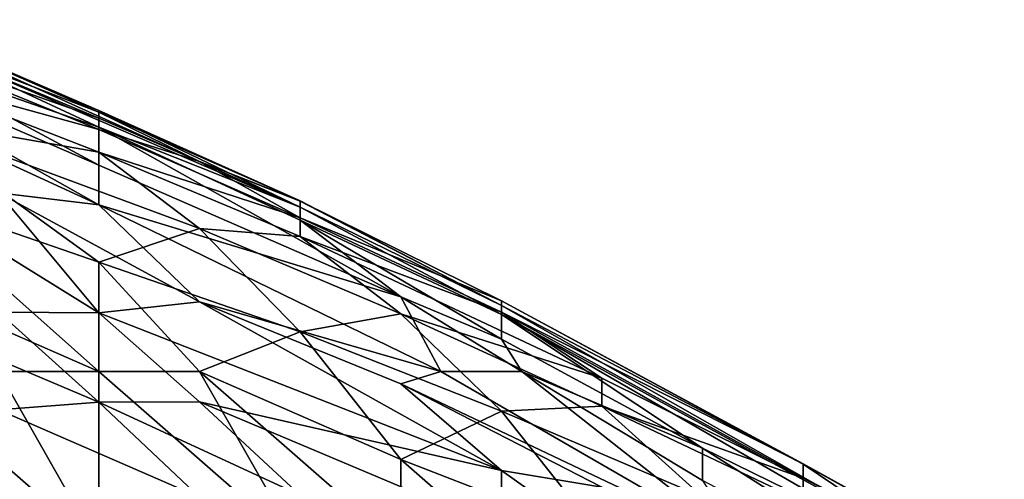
# Model space of a CAD drawing. Extents: x -161 to 11, y -10 to 160.
# Tile 484 of 499: x 0.9225 to 0.9663, y 0.2966 to 0.317. Entities that reach past the tile are written whole.
import ezdxf

# ---------------------------------------------------------------- set-up
doc = ezdxf.new("R2010")
doc.units = 0
doc.header["$MEASUREMENT"] = 0
doc.layers.get('0').update_dxf_attribs({"linetype": 'CONTINUOUS'})

msp = doc.modelspace()

# ---------------------------------------------------------------- linework, layer by layer
for points in [[(0.92607, 0.308784, 0.6668), (0.921599, 0.309325, 0.658987), (0.908186, 0.31701, 0.670706)], [(0.912657, 0.316338, 0.678519), (0.92607, 0.308784, 0.6668), (0.908186, 0.31701, 0.670706)], [(0.917128, 0.316832, 0.713675), (0.92607, 0.312981, 0.713675), (0.917128, 0.316734, 0.705862)], [(0.917128, 0.316355, 0.721487), (0.92607, 0.312902, 0.717581), (0.917128, 0.316832, 0.713675)], [(0.92607, 0.312902, 0.717581), (0.92607, 0.312981, 0.713675), (0.917128, 0.316832, 0.713675)], [(0.935013, 0.308678, 0.701956), (0.917128, 0.316377, 0.69805), (0.917128, 0.316734, 0.705862)], [(0.935013, 0.308678, 0.701956), (0.917128, 0.316734, 0.705862), (0.92607, 0.312981, 0.713675)], [(0.92607, 0.310555, 0.678519), (0.912657, 0.316338, 0.678519), (0.917128, 0.315346, 0.686331)], [(0.92607, 0.308784, 0.6668), (0.912657, 0.316338, 0.678519), (0.92607, 0.310555, 0.678519)], [(0.917128, 0.316377, 0.69805), (0.92607, 0.312242, 0.694144), (0.917128, 0.315346, 0.686331)], [(0.935013, 0.308678, 0.701956), (0.92607, 0.312242, 0.694144), (0.917128, 0.316377, 0.69805)], [(0.917128, 0.315774, 0.725394), (0.92607, 0.312643, 0.721487), (0.917128, 0.316355, 0.721487)], [(0.92607, 0.312902, 0.717581), (0.917128, 0.316355, 0.721487), (0.92607, 0.312643, 0.721487)], [(0.917128, 0.314589, 0.7293), (0.92607, 0.312136, 0.725394), (0.917128, 0.315774, 0.725394)], [(0.92607, 0.312136, 0.725394), (0.92607, 0.312643, 0.721487), (0.917128, 0.315774, 0.725394)], [(0.92607, 0.312242, 0.694144), (0.92607, 0.310555, 0.678519), (0.917128, 0.315346, 0.686331)], [(0.92607, 0.311122, 0.7293), (0.917128, 0.314589, 0.7293), (0.917128, 0.312691, 0.733206)], [(0.92607, 0.311122, 0.7293), (0.92607, 0.312136, 0.725394), (0.917128, 0.314589, 0.7293)], [(0.935013, 0.30897, 0.709769), (0.92607, 0.312981, 0.713675), (0.92607, 0.312902, 0.717581)], [(0.92607, 0.312981, 0.713675), (0.935013, 0.30897, 0.709769), (0.935013, 0.308678, 0.701956)], [(0.930542, 0.307735, 0.733206), (0.92607, 0.311122, 0.7293), (0.917128, 0.312691, 0.733206)], [(0.917128, 0.312691, 0.733206), (0.92607, 0.306235, 0.737112), (0.930542, 0.307735, 0.733206)], [(0.917128, 0.312691, 0.733206), (0.917128, 0.309317, 0.737112), (0.92607, 0.306235, 0.737112)], [(0.92607, 0.312643, 0.721487), (0.930542, 0.31071, 0.721487), (0.92607, 0.312902, 0.717581)], [(0.935013, 0.30897, 0.709769), (0.92607, 0.312902, 0.717581), (0.930542, 0.31071, 0.721487)], [(0.92607, 0.312136, 0.725394), (0.930542, 0.31071, 0.721487), (0.92607, 0.312643, 0.721487)], [(0.921599, 0.309325, 0.658987), (0.92607, 0.303984, 0.643362), (0.912657, 0.312296, 0.655081)], [(0.912657, 0.312296, 0.655081), (0.92607, 0.303984, 0.643362), (0.921599, 0.304018, 0.63555)], [(0.935013, 0.308678, 0.701956), (0.935013, 0.308111, 0.694144), (0.92607, 0.312242, 0.694144)], [(0.935013, 0.308111, 0.694144), (0.939484, 0.304693, 0.682425), (0.92607, 0.312242, 0.694144)], [(0.92607, 0.312242, 0.694144), (0.939484, 0.304693, 0.682425), (0.92607, 0.310555, 0.678519)], [(0.92607, 0.311122, 0.7293), (0.935013, 0.308208, 0.725394), (0.92607, 0.312136, 0.725394)], [(0.935013, 0.308208, 0.725394), (0.930542, 0.31071, 0.721487), (0.92607, 0.312136, 0.725394)], [(0.930542, 0.307735, 0.733206), (0.935013, 0.307376, 0.7293), (0.92607, 0.311122, 0.7293)], [(0.935013, 0.308208, 0.725394), (0.92607, 0.311122, 0.7293), (0.935013, 0.307376, 0.7293)], [(0.92607, 0.310555, 0.678519), (0.939484, 0.304693, 0.682425), (0.92607, 0.308784, 0.6668)], [(0.935013, 0.308948, 0.717581), (0.930542, 0.31071, 0.721487), (0.935013, 0.308208, 0.725394)], [(0.930542, 0.31071, 0.721487), (0.935013, 0.308948, 0.717581), (0.935013, 0.30897, 0.709769)], [(0.92607, 0.30138, 0.740745), (0.92607, 0.306235, 0.737112), (0.917128, 0.309317, 0.737112)], [(0.92607, 0.30138, 0.740745), (0.917128, 0.309317, 0.737112), (0.917128, 0.305287, 0.739729)], [(0.92607, 0.308784, 0.6668), (0.930542, 0.304478, 0.655081), (0.921599, 0.309325, 0.658987)], [(0.921599, 0.309325, 0.658987), (0.930542, 0.304478, 0.655081), (0.92607, 0.303984, 0.643362)], [(0.939484, 0.304693, 0.682425), (0.941267, 0.30138, 0.6668), (0.92607, 0.308784, 0.6668)], [(0.92607, 0.308784, 0.6668), (0.941267, 0.30138, 0.6668), (0.930542, 0.304478, 0.655081)], [(0.935013, 0.308948, 0.717581), (0.943955, 0.304314, 0.705862), (0.935013, 0.30897, 0.709769)], [(0.935013, 0.30897, 0.709769), (0.943955, 0.304314, 0.705862), (0.935013, 0.308678, 0.701956)], [(0.943955, 0.304524, 0.717581), (0.935013, 0.308948, 0.717581), (0.935013, 0.308208, 0.725394)], [(0.935013, 0.308948, 0.717581), (0.943955, 0.304524, 0.717581), (0.943955, 0.304314, 0.705862)], [(0.935013, 0.308678, 0.701956), (0.943955, 0.303918, 0.69805), (0.935013, 0.308111, 0.694144)], [(0.943955, 0.304314, 0.705862), (0.943955, 0.303918, 0.69805), (0.935013, 0.308678, 0.701956)], [(0.943955, 0.304012, 0.725394), (0.935013, 0.308208, 0.725394), (0.935013, 0.307376, 0.7293)], [(0.943955, 0.304524, 0.717581), (0.935013, 0.308208, 0.725394), (0.943955, 0.304012, 0.725394)], [(0.943955, 0.303918, 0.69805), (0.943955, 0.302818, 0.686331), (0.935013, 0.308111, 0.694144)], [(0.935013, 0.308111, 0.694144), (0.943955, 0.302818, 0.686331), (0.939484, 0.304693, 0.682425)], [(0.935013, 0.303143, 0.737112), (0.930542, 0.307735, 0.733206), (0.92607, 0.306235, 0.737112)], [(0.939484, 0.303945, 0.733206), (0.935013, 0.307376, 0.7293), (0.930542, 0.307735, 0.733206)], [(0.930542, 0.307735, 0.733206), (0.935013, 0.303143, 0.737112), (0.939484, 0.303945, 0.733206)], [(0.948426, 0.301082, 0.7293), (0.935013, 0.307376, 0.7293), (0.939484, 0.303945, 0.733206)], [(0.948426, 0.301082, 0.7293), (0.943955, 0.304012, 0.725394), (0.935013, 0.307376, 0.7293)], [(0.930542, 0.30138, 0.739953), (0.92607, 0.306235, 0.737112), (0.92607, 0.30138, 0.740745)], [(0.935013, 0.303143, 0.737112), (0.92607, 0.306235, 0.737112), (0.930542, 0.30138, 0.739953)], [(0.917128, 0.305287, 0.739729), (0.921599, 0.30138, 0.741231), (0.92607, 0.30138, 0.740745)], [(0.944871, 0.30138, 0.678519), (0.939484, 0.304693, 0.682425), (0.943955, 0.302818, 0.686331)], [(0.939484, 0.304693, 0.682425), (0.944871, 0.30138, 0.678519), (0.941267, 0.30138, 0.6668)], [(0.943955, 0.296986, 0.651175), (0.92607, 0.303984, 0.643362), (0.930542, 0.304478, 0.655081)], [(0.941267, 0.30138, 0.6668), (0.939484, 0.300841, 0.658987), (0.930542, 0.304478, 0.655081)], [(0.943955, 0.296986, 0.651175), (0.930542, 0.304478, 0.655081), (0.939484, 0.300841, 0.658987)], [(0.957368, 0.297272, 0.713675), (0.943955, 0.304524, 0.717581), (0.957368, 0.29728, 0.721487)], [(0.943955, 0.304524, 0.717581), (0.957368, 0.297272, 0.713675), (0.943955, 0.304314, 0.705862)], [(0.943955, 0.304012, 0.725394), (0.957368, 0.29728, 0.721487), (0.943955, 0.304524, 0.717581)], [(0.957368, 0.297272, 0.713675), (0.962871, 0.293568, 0.701956), (0.943955, 0.304314, 0.705862)], [(0.943955, 0.304314, 0.705862), (0.962871, 0.293568, 0.701956), (0.943955, 0.303918, 0.69805)], [(0.921599, 0.304018, 0.63555), (0.92607, 0.300018, 0.627737), (0.917128, 0.303789, 0.627737)], [(0.917128, 0.303789, 0.627737), (0.92607, 0.300018, 0.627737), (0.921599, 0.299682, 0.619925)], [(0.921599, 0.304018, 0.63555), (0.92607, 0.303984, 0.643362), (0.92607, 0.300018, 0.627737)], [(0.92607, 0.303984, 0.643362), (0.943955, 0.296986, 0.651175), (0.930542, 0.30004, 0.63555)], [(0.92607, 0.300018, 0.627737), (0.92607, 0.303984, 0.643362), (0.930542, 0.30004, 0.63555)], [(0.935013, 0.303143, 0.737112), (0.943955, 0.299623, 0.737112), (0.939484, 0.303945, 0.733206)], [(0.939484, 0.303945, 0.733206), (0.943955, 0.299623, 0.737112), (0.948426, 0.299843, 0.733206)], [(0.948426, 0.299843, 0.733206), (0.948426, 0.301082, 0.7293), (0.939484, 0.303945, 0.733206)], [(0.957368, 0.296642, 0.7293), (0.957368, 0.29728, 0.721487), (0.943955, 0.304012, 0.725394)], [(0.957368, 0.296642, 0.7293), (0.943955, 0.304012, 0.725394), (0.948426, 0.301082, 0.7293)], [(0.943955, 0.303918, 0.69805), (0.952897, 0.297979, 0.686331), (0.943955, 0.302818, 0.686331)], [(0.962871, 0.293568, 0.701956), (0.961839, 0.293601, 0.694144), (0.943955, 0.303918, 0.69805)], [(0.943955, 0.303918, 0.69805), (0.961839, 0.293601, 0.694144), (0.952897, 0.297979, 0.686331)], [(0.939484, 0.297474, 0.740763), (0.935013, 0.303143, 0.737112), (0.930542, 0.30138, 0.739953)], [(0.935013, 0.303143, 0.737112), (0.939484, 0.297474, 0.740763), (0.943955, 0.299623, 0.737112)], [(0.943955, 0.302818, 0.686331), (0.952897, 0.297979, 0.686331), (0.944871, 0.30138, 0.678519)], [(0.92607, 0.293568, 0.743644), (0.921599, 0.30138, 0.741231), (0.917128, 0.30138, 0.741439)], [(0.92607, 0.293568, 0.743644), (0.917128, 0.30138, 0.741439), (0.921599, 0.293568, 0.743578)], [(0.92607, 0.30138, 0.740745), (0.921599, 0.30138, 0.741231), (0.92607, 0.293568, 0.743644)], [(0.92607, 0.30138, 0.740745), (0.935013, 0.293568, 0.743371), (0.930542, 0.30138, 0.739953)], [(0.935013, 0.293568, 0.743371), (0.92607, 0.30138, 0.740745), (0.92607, 0.293568, 0.743644)], [(0.939484, 0.293568, 0.742914), (0.930542, 0.30138, 0.739953), (0.935013, 0.293568, 0.743371)], [(0.939484, 0.293568, 0.742914), (0.939484, 0.297474, 0.740763), (0.930542, 0.30138, 0.739953)], [(0.954803, 0.293568, 0.662894), (0.939484, 0.300841, 0.658987), (0.941267, 0.30138, 0.6668)], [(0.954803, 0.293568, 0.662894), (0.941267, 0.30138, 0.6668), (0.944871, 0.30138, 0.678519)], [(0.952897, 0.297979, 0.686331), (0.952897, 0.296546, 0.674612), (0.944871, 0.30138, 0.678519)], [(0.944871, 0.30138, 0.678519), (0.952897, 0.296546, 0.674612), (0.954803, 0.293568, 0.662894)], [(0.943955, 0.296986, 0.651175), (0.939484, 0.300841, 0.658987), (0.948426, 0.296251, 0.658987)], [(0.954803, 0.293568, 0.662894), (0.948426, 0.296251, 0.658987), (0.939484, 0.300841, 0.658987)], [(0.948426, 0.299843, 0.733206), (0.957368, 0.296642, 0.7293), (0.948426, 0.301082, 0.7293)], [(0.92607, 0.300018, 0.627737), (0.930542, 0.295797, 0.619925), (0.921599, 0.299682, 0.619925)], [(0.935013, 0.295889, 0.627737), (0.92607, 0.300018, 0.627737), (0.930542, 0.30004, 0.63555)], [(0.92607, 0.300018, 0.627737), (0.935013, 0.295889, 0.627737), (0.930542, 0.295797, 0.619925)], [(0.943955, 0.296986, 0.651175), (0.943955, 0.294372, 0.639456), (0.930542, 0.30004, 0.63555)], [(0.935013, 0.295889, 0.627737), (0.930542, 0.30004, 0.63555), (0.943955, 0.294372, 0.639456)], [(0.943955, 0.299623, 0.737112), (0.952897, 0.295816, 0.737112), (0.948426, 0.299843, 0.733206)], [(0.957368, 0.29559, 0.733206), (0.948426, 0.299843, 0.733206), (0.952897, 0.295816, 0.737112)], [(0.957368, 0.296642, 0.7293), (0.948426, 0.299843, 0.733206), (0.957368, 0.29559, 0.733206)], [(0.921599, 0.299682, 0.619925), (0.930542, 0.295797, 0.619925), (0.921599, 0.295869, 0.608206)], [(0.948426, 0.294006, 0.741019), (0.943955, 0.299623, 0.737112), (0.939484, 0.297474, 0.740763)], [(0.952897, 0.295816, 0.737112), (0.943955, 0.299623, 0.737112), (0.948426, 0.294006, 0.741019)], [(0.96631, 0.289496, 0.678519), (0.952897, 0.296546, 0.674612), (0.952897, 0.297979, 0.686331)], [(0.961839, 0.293601, 0.694144), (0.96631, 0.289496, 0.678519), (0.952897, 0.297979, 0.686331)], [(0.948426, 0.289662, 0.743853), (0.948426, 0.294006, 0.741019), (0.939484, 0.297474, 0.740763)], [(0.948426, 0.289662, 0.743853), (0.939484, 0.297474, 0.740763), (0.939484, 0.293568, 0.742914)], [(0.957368, 0.29728, 0.721487), (0.961839, 0.294803, 0.717581), (0.957368, 0.297272, 0.713675)], [(0.957368, 0.296642, 0.7293), (0.96631, 0.292258, 0.725394), (0.957368, 0.29728, 0.721487)], [(0.96631, 0.292258, 0.725394), (0.961839, 0.294803, 0.717581), (0.957368, 0.29728, 0.721487)], [(0.957368, 0.297272, 0.713675), (0.961839, 0.294803, 0.717581), (0.962871, 0.293568, 0.701956)], [(0.948426, 0.29382, 0.647269), (0.943955, 0.296986, 0.651175), (0.948426, 0.296251, 0.658987)], [(0.943955, 0.294372, 0.639456), (0.943955, 0.296986, 0.651175), (0.948426, 0.29382, 0.647269)], [(0.96631, 0.291961, 0.7293), (0.957368, 0.296642, 0.7293), (0.957368, 0.29559, 0.733206)], [(0.96631, 0.291961, 0.7293), (0.96631, 0.292258, 0.725394), (0.957368, 0.296642, 0.7293)]]:
    msp.add_3dface(points)

doc.saveas('drawing.dxf')
